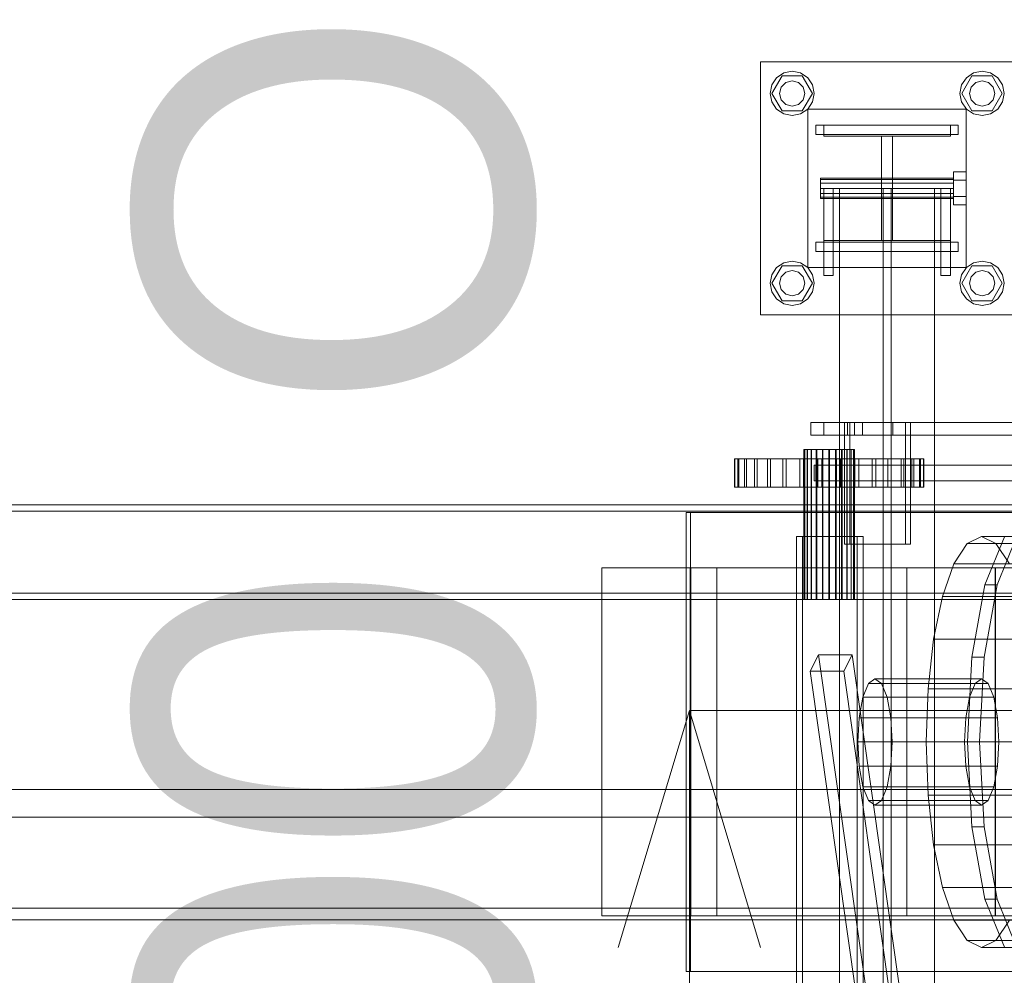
# Model space of a CAD drawing. Header units: millimetres. Extents: x -2233 to 61924, y -68080 to 6847.
# Tile 469 of 656: x 8685 to 9307, y -17518 to -16913. Entities that reach past the tile are written whole.
import ezdxf

# ---------------------------------------------------------------- set-up
doc = ezdxf.new("R2010")
doc.units = ezdxf.units.MM
for name, color, linetype, lineweight in [('COTAS_O', 1, 'Continuous', 0), ('superior_C01', 7, 'Continuous', 0), ('superior_mezcladora', 7, 'Continuous', 0)]:
    doc.layers.add(name, color=color, linetype=linetype, lineweight=lineweight)
doc.dimstyles.new('R19_100', dxfattribs={"dimtxt": 250, "dimasz": 150, "dimexe": 150, "dimexo": 80, "dimgap": 100, "dimtad": 1, "dimtih": 1, "dimtoh": 1, "dimdsep": 46, "dimcen": 0.09, "dimadec": 0, "dimazin": 0, "dimtfac": 1, "dimtdec": 4, "dimtofl": 0, "dimtmove": 0, "dimatfit": 3, "dimfxl": 1, "dimtolj": 1, "dimtzin": 0, "dimarcsym": 0})

# ---------------------------------------------------------------- blocks, each defined once
blk = doc.blocks.new('DIM_R28_41')
at = {"layer": 'COTAS_O'}
for p, q in [((9108.38, -17350), (9063.38, -17500)), ((9808.38, -17350), (9108.38, -17350)), ((9108.38, -18650), (9108.38, -17350)), ((9108.38, -17350), (9153.38, -17500)), ((9108.38, -18650), (9063.38, -18500)), ((9108.38, -18650), (9153.38, -18500)), ((9808.38, -18650), (9108.38, -18650))]:
    blk.add_line(p, q, dxfattribs=at)
blk.add_text('1300 O', height=250, rotation=90, dxfattribs=at).set_placement((9008.38, -18000))

msp = doc.modelspace()

# ---------------------------------------------------------------- linework, layer by layer
at = {"layer": 'superior_C01'}
for p, q in [((9153.297, -17100), (9153.297, -16940)), ((9153.297, -16940), (9313.297, -16940)), ((9160.497, -16960), (9166.897, -16948.915)), ((9163.397, -16950.101), (9167.939, -16947.066)), ((9166.897, -16948.915), (9179.697, -16948.915)), ((9167.939, -16947.066), (9173.297, -16946)), ((9173.297, -16946), (9178.655, -16947.066)), ((9178.655, -16947.066), (9183.196, -16950.101)), ((9179.697, -16948.915), (9186.097, -16960)), ((9280.497, -16960), (9286.897, -16948.915)), ((9283.397, -16950.101), (9287.939, -16947.066)), ((9286.897, -16948.915), (9299.697, -16948.915)), ((9287.939, -16947.066), (9293.297, -16946)), ((9293.297, -16946), (9298.655, -16947.066)), ((9298.655, -16947.066), (9303.196, -16950.101)), ((9299.697, -16948.915), (9306.097, -16960)), ((9159.297, -16960), (9160.363, -16954.642)), ((9160.363, -16954.642), (9163.397, -16950.101)), ((9166.369, -16956), (9169.297, -16953.072)), ((9169.297, -16953.072), (9173.297, -16952)), ((9173.297, -16952), (9177.297, -16953.072)), ((9177.297, -16953.072), (9180.225, -16956)), ((9183.196, -16950.101), (9186.231, -16954.642)), ((9186.231, -16954.642), (9187.297, -16960)), ((9279.297, -16960), (9280.363, -16954.642)), ((9280.363, -16954.642), (9283.397, -16950.101)), ((9286.369, -16956), (9289.297, -16953.072)), ((9289.297, -16953.072), (9293.297, -16952)), ((9293.297, -16952), (9297.297, -16953.072)), ((9297.297, -16953.072), (9300.225, -16956)), ((9303.196, -16950.101), (9306.231, -16954.642)), ((9306.231, -16954.642), (9307.297, -16960)), ((9160.363, -16965.358), (9159.297, -16960)), ((9166.897, -16971.085), (9160.497, -16960)), ((9165.297, -16960), (9166.369, -16956)), ((9166.369, -16964), (9165.297, -16960)), ((9186.097, -16960), (9179.697, -16971.085)), ((9180.225, -16956), (9181.297, -16960)), ((9181.297, -16960), (9180.225, -16964)), ((9187.297, -16960), (9186.231, -16965.358)), ((9280.363, -16965.358), (9279.297, -16960)), ((9286.897, -16971.085), (9280.497, -16960)), ((9285.297, -16960), (9286.369, -16956)), ((9286.369, -16964), (9285.297, -16960)), ((9306.097, -16960), (9299.697, -16971.085)), ((9300.225, -16956), (9301.297, -16960)), ((9301.297, -16960), (9300.225, -16964)), ((9307.297, -16960), (9306.231, -16965.358)), ((9163.397, -16969.899), (9160.363, -16965.358)), ((9169.297, -16966.928), (9166.369, -16964)), ((9173.297, -16968), (9169.297, -16966.928)), ((9177.297, -16966.928), (9173.297, -16968)), ((9180.225, -16964), (9177.297, -16966.928)), ((9186.231, -16965.358), (9183.196, -16969.899)), ((9283.397, -16969.899), (9280.363, -16965.358)), ((9289.297, -16966.928), (9286.369, -16964)), ((9293.297, -16968), (9289.297, -16966.928)), ((9297.297, -16966.928), (9293.297, -16968)), ((9300.225, -16964), (9297.297, -16966.928)), ((9306.231, -16965.358), (9303.196, -16969.899)), ((9167.939, -16972.934), (9163.397, -16969.899)), ((9179.697, -16971.085), (9166.897, -16971.085)), ((9173.297, -16974), (9167.939, -16972.934)), ((9178.655, -16972.934), (9173.297, -16974)), ((9183.196, -16969.899), (9178.655, -16972.934)), ((9183.297, -17070), (9183.297, -16970)), ((9183.297, -16970), (9283.297, -16970)), ((9283.297, -16970), (9283.297, -17070)), ((9287.939, -16972.934), (9283.397, -16969.899)), ((9299.697, -16971.085), (9286.897, -16971.085)), ((9293.297, -16974), (9287.939, -16972.934)), ((9298.655, -16972.934), (9293.297, -16974)), ((9303.196, -16969.899), (9298.655, -16972.934)), ((9188.297, -16980), (9278.297, -16980)), ((9188.297, -16986), (9188.297, -16980)), ((9193.297, -16987), (9193.297, -16980)), ((9193.297, -16980), (9273.297, -16980)), ((9273.297, -16980), (9273.297, -16987)), ((9278.297, -16986), (9278.297, -16980)), ((9188.297, -16986), (9278.297, -16986)), ((9273.297, -16987), (9193.297, -16987)), ((9229.797, -17053), (9229.797, -16987)), ((9229.797, -16987), (9236.797, -16987)), ((9236.797, -16987), (9236.797, -17053)), ((9275.297, -17014.8), (9275.297, -17009.6)), ((9283.297, -17009.6), (9275.297, -17009.6)), ((9283.297, -17009.6), (9283.297, -17014.8)), ((9191.297, -17014.457), (9191.297, -17013.6)), ((9275.297, -17013.6), (9191.297, -17013.6)), ((9191.297, -17014.457), (9191.297, -17016.8)), ((9191.297, -17014.457), (9275.297, -17014.457)), ((9191.297, -17016.8), (9191.297, -17020)), ((9191.297, -17016.8), (9275.297, -17016.8)), ((9275.297, -17013.6), (9275.297, -17014.457)), ((9275.297, -17014.457), (9275.297, -17016.8)), ((9275.297, -17014.8), (9275.297, -17025.2)), ((9275.297, -17014.8), (9283.297, -17014.8)), ((9275.297, -17016.8), (9275.297, -17020)), ((9283.297, -17014.8), (9283.297, -17025.2)), ((9191.297, -17020), (9191.297, -17023.2)), ((9191.297, -17020), (9275.297, -17020)), ((9191.297, -17023.2), (9191.297, -17025.543)), ((9191.297, -17023.2), (9275.297, -17023.2)), ((9193.297, -17020), (9193.297, -17075)), ((9193.297, -17020), (9199.297, -17020)), ((9199.297, -17020), (9199.297, -17075)), ((9263.297, -17020), (9203.297, -17020)), ((9203.297, -17020), (9203.297, -18980)), ((9235.797, -17020), (9230.797, -17020)), ((9230.797, -17020), (9230.797, -18980)), ((9235.797, -18980), (9235.797, -17020)), ((9263.297, -18980), (9263.297, -17020)), ((9267.297, -17020), (9267.297, -17075)), ((9267.297, -17020), (9273.297, -17020)), ((9273.297, -17020), (9273.297, -17075)), ((9275.297, -17020), (9275.297, -17023.2)), ((9275.297, -17023.2), (9275.297, -17025.543)), ((9191.297, -17025.543), (9191.297, -17026.4)), ((9191.297, -17025.543), (9275.297, -17025.543)), ((9191.297, -17026.4), (9275.297, -17026.4)), ((9275.297, -17025.2), (9275.297, -17030.4)), ((9275.297, -17025.2), (9283.297, -17025.2)), ((9275.297, -17025.543), (9275.297, -17026.4)), ((9283.297, -17025.2), (9283.297, -17030.4)), ((9275.297, -17030.4), (9283.297, -17030.4)), ((9188.297, -17054), (9278.297, -17054)), ((9188.297, -17060), (9188.297, -17054)), ((9193.297, -17060), (9193.297, -17053)), ((9193.297, -17053), (9273.297, -17053)), ((9236.797, -17053), (9229.797, -17053)), ((9273.297, -17053), (9273.297, -17060)), ((9278.297, -17060), (9278.297, -17054)), ((9188.297, -17060), (9278.297, -17060)), ((9273.297, -17060), (9193.297, -17060)), ((9163.397, -17070.101), (9167.939, -17067.066)), ((9167.939, -17067.066), (9173.297, -17066)), ((9173.297, -17066), (9178.655, -17067.066)), ((9178.655, -17067.066), (9183.196, -17070.101)), ((9283.397, -17070.101), (9287.939, -17067.066)), ((9287.939, -17067.066), (9293.297, -17066)), ((9293.297, -17066), (9298.655, -17067.066)), ((9298.655, -17067.066), (9303.196, -17070.101)), ((9160.363, -17074.642), (9163.397, -17070.101)), ((9160.497, -17080), (9166.897, -17068.915)), ((9166.369, -17076), (9169.297, -17073.072)), ((9166.897, -17068.915), (9179.697, -17068.915)), ((9169.297, -17073.072), (9173.297, -17072)), ((9173.297, -17072), (9177.297, -17073.072)), ((9177.297, -17073.072), (9180.225, -17076)), ((9179.697, -17068.915), (9186.097, -17080)), ((9183.196, -17070.101), (9186.231, -17074.642)), ((9283.297, -17070), (9183.297, -17070)), ((9280.363, -17074.642), (9283.397, -17070.101)), ((9280.497, -17080), (9286.897, -17068.915)), ((9286.369, -17076), (9289.297, -17073.072)), ((9286.897, -17068.915), (9299.697, -17068.915)), ((9289.297, -17073.072), (9293.297, -17072)), ((9293.297, -17072), (9297.297, -17073.072)), ((9297.297, -17073.072), (9300.225, -17076)), ((9299.697, -17068.915), (9306.097, -17080)), ((9303.196, -17070.101), (9306.231, -17074.642)), ((9159.297, -17080), (9160.363, -17074.642)), ((9165.297, -17080), (9166.369, -17076)), ((9180.225, -17076), (9181.297, -17080)), ((9186.231, -17074.642), (9187.297, -17080)), ((9193.297, -17075), (9199.297, -17075)), ((9267.297, -17075), (9273.297, -17075)), ((9279.297, -17080), (9280.363, -17074.642)), ((9285.297, -17080), (9286.369, -17076)), ((9300.225, -17076), (9301.297, -17080)), ((9306.231, -17074.642), (9307.297, -17080)), ((9160.363, -17085.358), (9159.297, -17080)), ((9163.397, -17089.899), (9160.363, -17085.358)), ((9166.897, -17091.085), (9160.497, -17080)), ((9166.369, -17084), (9165.297, -17080)), ((9169.297, -17086.928), (9166.369, -17084)), ((9180.225, -17084), (9177.297, -17086.928)), ((9186.097, -17080), (9179.697, -17091.085)), ((9181.297, -17080), (9180.225, -17084)), ((9186.231, -17085.358), (9183.196, -17089.899)), ((9187.297, -17080), (9186.231, -17085.358)), ((9280.363, -17085.358), (9279.297, -17080)), ((9283.397, -17089.899), (9280.363, -17085.358)), ((9286.897, -17091.085), (9280.497, -17080)), ((9286.369, -17084), (9285.297, -17080)), ((9289.297, -17086.928), (9286.369, -17084)), ((9300.225, -17084), (9297.297, -17086.928)), ((9306.097, -17080), (9299.697, -17091.085)), ((9301.297, -17080), (9300.225, -17084)), ((9306.231, -17085.358), (9303.196, -17089.899)), ((9307.297, -17080), (9306.231, -17085.358)), ((9167.939, -17092.934), (9163.397, -17089.899)), ((9179.697, -17091.085), (9166.897, -17091.085)), ((9173.297, -17088), (9169.297, -17086.928)), ((9177.297, -17086.928), (9173.297, -17088)), ((9183.196, -17089.899), (9178.655, -17092.934)), ((9287.939, -17092.934), (9283.397, -17089.899)), ((9299.697, -17091.085), (9286.897, -17091.085)), ((9293.297, -17088), (9289.297, -17086.928)), ((9297.297, -17086.928), (9293.297, -17088)), ((9303.196, -17089.899), (9298.655, -17092.934)), ((9173.297, -17094), (9167.939, -17092.934)), ((9178.655, -17092.934), (9173.297, -17094)), ((9293.297, -17094), (9287.939, -17092.934)), ((9298.655, -17092.934), (9293.297, -17094)), ((9313.297, -17100), (9153.297, -17100)), ((9208.272, -17168), (9185.158, -17168)), ((9185.158, -17168), (9185.158, -17176)), ((9185.158, -17168), (10181.824, -17168)), ((9212.661, -17168), (9193.402, -17168)), ((9193.402, -17168), (9193.402, -17176)), ((9217.667, -17168), (9193.402, -17168)), ((9244.938, -17168), (9206.42, -17168)), ((9206.42, -17168), (9206.42, -17245)), ((9209.655, -17168), (9206.42, -17168)), ((9208.272, -17176), (9208.272, -17168)), ((10204.939, -17168), (9208.272, -17168)), ((9209.655, -17245), (9209.655, -17168)), ((9209.655, -17168), (9248.174, -17168)), ((9212.661, -17176), (9212.661, -17168)), ((9212.661, -17168), (9236.926, -17168)), ((9217.667, -17176), (9217.667, -17168)), ((9217.667, -17168), (9236.926, -17168)), ((9236.926, -17168), (9236.926, -17176)), ((9244.938, -17245), (9244.938, -17168)), ((9244.938, -17168), (9248.174, -17168)), ((9248.174, -17168), (9248.174, -17245)), ((9185.158, -17176), (9208.272, -17176)), ((9185.158, -17176), (10181.824, -17176)), ((9193.402, -17176), (9212.661, -17176)), ((9193.402, -17176), (9217.667, -17176)), ((9208.272, -17176), (10204.939, -17176)), ((9236.926, -17176), (9212.661, -17176)), ((9236.926, -17176), (9217.667, -17176)), ((9181.215, -17185), (9180.716, -17185)), ((9180.716, -17185), (9181.308, -17185)), ((9180.716, -17280), (9180.716, -17185)), ((9182.77, -17185), (9181.215, -17185)), ((9181.215, -17280), (9181.215, -17185)), ((9181.308, -17185), (9182.949, -17185)), ((9181.308, -17280), (9181.308, -17185)), ((9185.276, -17185), (9182.77, -17185)), ((9182.77, -17280), (9182.77, -17185)), ((9182.949, -17185), (9185.529, -17185)), ((9182.949, -17280), (9182.949, -17185)), ((9188.561, -17185), (9185.276, -17185)), ((9185.276, -17280), (9185.276, -17185)), ((9185.529, -17185), (9188.871, -17185)), ((9185.529, -17280), (9185.529, -17185)), ((9192.402, -17185), (9188.561, -17185)), ((9188.561, -17280), (9188.561, -17185)), ((9188.871, -17185), (9192.748, -17185)), ((9188.871, -17280), (9188.871, -17185)), ((9196.536, -17185), (9192.402, -17185)), ((9192.402, -17280), (9192.402, -17185)), ((9192.748, -17185), (9196.894, -17185)), ((9192.748, -17280), (9192.748, -17185)), ((9200.683, -17185), (9196.536, -17185)), ((9196.536, -17280), (9196.536, -17185)), ((9196.894, -17185), (9201.029, -17185)), ((9196.894, -17280), (9196.894, -17185)), ((9204.56, -17185), (9200.683, -17185)), ((9200.683, -17280), (9200.683, -17185)), ((9201.029, -17185), (9204.87, -17185)), ((9201.029, -17280), (9201.029, -17185)), ((9207.902, -17185), (9204.56, -17185)), ((9204.56, -17280), (9204.56, -17185)), ((9204.87, -17185), (9208.155, -17185)), ((9204.87, -17280), (9204.87, -17185)), ((9210.481, -17185), (9207.902, -17185)), ((9207.902, -17280), (9207.902, -17185)), ((9208.155, -17185), (9210.66, -17185)), ((9208.155, -17280), (9208.155, -17185)), ((9212.123, -17185), (9210.481, -17185)), ((9210.481, -17280), (9210.481, -17185)), ((9210.66, -17185), (9212.216, -17185)), ((9210.66, -17280), (9210.66, -17185)), ((9212.714, -17185), (9212.123, -17185)), ((9212.123, -17185), (9212.123, -17280)), ((9212.216, -17185), (9212.714, -17185)), ((9212.216, -17280), (9212.216, -17185)), ((9212.714, -17280), (9212.714, -17185)), ((9137.145, -17191), (9136.892, -17191)), ((9136.892, -17191), (9138.937, -17191)), ((9136.892, -17209), (9136.892, -17191)), ((9139.687, -17191), (9137.145, -17191)), ((9137.145, -17209), (9137.145, -17191)), ((9138.937, -17191), (9143.203, -17191)), ((9138.937, -17209), (9138.937, -17191)), ((9144.421, -17191), (9139.687, -17191)), ((9139.687, -17209), (9139.687, -17191)), ((9143.203, -17191), (9149.526, -17191)), ((9143.203, -17209), (9143.203, -17191)), ((9151.165, -17191), (9144.421, -17191)), ((9144.421, -17209), (9144.421, -17191)), ((9149.526, -17191), (9157.662, -17191)), ((9149.526, -17209), (9149.526, -17191)), ((9159.659, -17191), (9151.165, -17191)), ((9151.165, -17209), (9151.165, -17191)), ((9157.662, -17191), (9167.299, -17191)), ((9157.662, -17209), (9157.662, -17191)), ((9169.577, -17191), (9159.659, -17191)), ((9159.659, -17209), (9159.659, -17191)), ((9167.299, -17191), (9178.066, -17191)), ((9167.299, -17209), (9167.299, -17191)), ((9180.538, -17191), (9169.577, -17191)), ((9169.577, -17209), (9169.577, -17191)), ((9178.066, -17191), (9189.55, -17191)), ((9178.066, -17209), (9178.066, -17191)), ((9192.121, -17191), (9180.538, -17191)), ((9180.538, -17209), (9180.538, -17191)), ((9189.55, -17191), (9201.31, -17191)), ((9189.55, -17209), (9189.55, -17191)), ((9203.881, -17191), (9192.121, -17191)), ((9192.121, -17209), (9192.121, -17191)), ((9201.31, -17191), (9212.892, -17191)), ((9201.31, -17209), (9201.31, -17191)), ((9215.365, -17191), (9203.881, -17191)), ((9203.881, -17209), (9203.881, -17191)), ((9212.892, -17191), (9223.853, -17191)), ((9212.892, -17209), (9212.892, -17191)), ((9226.132, -17191), (9215.365, -17191)), ((9215.365, -17209), (9215.365, -17191)), ((9223.853, -17191), (9233.772, -17191)), ((9223.853, -17209), (9223.853, -17191)), ((9235.769, -17191), (9226.132, -17191)), ((9226.132, -17209), (9226.132, -17191)), ((9233.772, -17191), (9242.266, -17191)), ((9233.772, -17209), (9233.772, -17191)), ((9243.905, -17191), (9235.769, -17191)), ((9235.769, -17209), (9235.769, -17191)), ((9242.266, -17191), (9249.009, -17191)), ((9242.266, -17209), (9242.266, -17191)), ((9250.227, -17191), (9243.905, -17191)), ((9243.905, -17209), (9243.905, -17191)), ((9249.009, -17191), (9253.744, -17191)), ((9249.009, -17209), (9249.009, -17191)), ((9254.493, -17191), (9250.227, -17191)), ((9250.227, -17209), (9250.227, -17191)), ((9253.744, -17191), (9256.286, -17191)), ((9253.744, -17209), (9253.744, -17191)), ((9256.539, -17191), (9254.493, -17191)), ((9254.493, -17191), (9254.493, -17209)), ((9256.286, -17191), (9256.539, -17191)), ((9256.286, -17209), (9256.286, -17191)), ((9256.539, -17209), (9256.539, -17191)), ((9188.187, -17195), (9187.289, -17195)), ((9187.289, -17195), (9187.289, -17205)), ((9187.289, -17195), (10177.97, -17195)), ((9188.187, -17205), (9188.187, -17195)), ((10178.868, -17195), (9188.187, -17195)), ((9201.146, -17195), (9200.724, -17195)), ((9200.724, -17195), (9200.724, -17205)), ((9200.724, -17195), (10200.204, -17195)), ((9201.146, -17205), (9201.146, -17195)), ((10200.626, -17195), (9201.146, -17195)), ((9138.937, -17209), (9136.892, -17209)), ((9136.892, -17209), (9137.145, -17209)), ((9137.145, -17209), (9139.687, -17209)), ((9143.203, -17209), (9138.937, -17209)), ((9139.687, -17209), (9144.421, -17209)), ((9149.526, -17209), (9143.203, -17209)), ((9144.421, -17209), (9151.165, -17209)), ((9157.662, -17209), (9149.526, -17209)), ((9151.165, -17209), (9159.659, -17209)), ((9167.299, -17209), (9157.662, -17209)), ((9159.659, -17209), (9169.577, -17209)), ((9178.066, -17209), (9167.299, -17209)), ((9169.577, -17209), (9180.538, -17209)), ((9189.55, -17209), (9178.066, -17209)), ((9180.538, -17209), (9192.121, -17209)), ((9187.289, -17205), (9188.187, -17205)), ((9187.289, -17205), (10177.97, -17205)), ((9188.187, -17205), (10178.868, -17205)), ((9201.31, -17209), (9189.55, -17209)), ((9192.121, -17209), (9203.881, -17209)), ((9200.724, -17205), (9201.146, -17205)), ((9200.724, -17205), (10200.204, -17205)), ((9201.146, -17205), (10200.626, -17205)), ((9212.892, -17209), (9201.31, -17209)), ((9203.881, -17209), (9215.365, -17209)), ((9223.853, -17209), (9212.892, -17209)), ((9215.365, -17209), (9226.132, -17209)), ((9233.772, -17209), (9223.853, -17209)), ((9226.132, -17209), (9235.769, -17209)), ((9242.266, -17209), (9233.772, -17209)), ((9235.769, -17209), (9243.905, -17209)), ((9249.009, -17209), (9242.266, -17209)), ((9243.905, -17209), (9250.227, -17209)), ((9253.744, -17209), (9249.009, -17209)), ((9250.227, -17209), (9254.493, -17209)), ((9256.286, -17209), (9253.744, -17209)), ((9254.493, -17209), (9256.539, -17209)), ((9256.539, -17209), (9256.286, -17209)), ((9838.242, -17225), (9106.386, -17225)), ((9106.386, -17225), (9106.386, -17515)), ((9109.083, -17225), (9106.386, -17225)), ((9109.083, -17515), (9109.083, -17225)), ((9109.083, -17225), (9840.938, -17225)), ((9214.47, -17240), (9175.951, -17240)), ((9175.951, -17240), (9175.951, -17585)), ((9179.726, -17240), (9175.951, -17240)), ((9179.726, -17585), (9179.726, -17240)), ((9179.726, -17240), (9218.244, -17240)), ((9214.47, -17585), (9214.47, -17240)), ((9214.47, -17240), (9218.244, -17240)), ((9218.244, -17240), (9218.244, -17585)), ((9283.941, -17244.43), (9293.012, -17240)), ((9293.012, -17240), (9302.084, -17244.43)), ((9755.237, -17240), (9293.012, -17240)), ((9295.134, -17270.722), (9307.415, -17240.287)), ((9315.119, -17240.287), (9302.838, -17270.722)), ((9206.42, -17245), (9244.938, -17245)), ((9206.42, -17245), (9209.655, -17245)), ((9248.174, -17245), (9209.655, -17245)), ((9248.174, -17245), (9244.938, -17245)), ((9275.487, -17257.417), (9283.941, -17244.43)), ((9283.941, -17244.43), (9746.165, -17244.43)), ((9302.084, -17244.43), (9310.537, -17257.417)), ((9302.084, -17244.43), (9764.308, -17244.43)), ((9245.713, -17260), (9053.119, -17260)), ((9053.119, -17260), (9053.119, -17480)), ((9109.199, -17260), (9053.119, -17260)), ((9301.523, -17260), (9108.93, -17260)), ((9108.93, -17260), (9108.93, -17480)), ((9125.646, -17260), (9108.93, -17260)), ((9109.199, -17480), (9109.199, -17260)), ((9109.199, -17260), (9301.793, -17260)), ((9125.646, -17480), (9125.646, -17260)), ((9125.646, -17260), (9318.239, -17260)), ((9245.713, -17480), (9245.713, -17260)), ((9245.713, -17260), (9301.793, -17260)), ((9268.228, -17278.076), (9275.487, -17257.417)), ((9275.487, -17257.417), (9737.712, -17257.417)), ((9301.523, -17480), (9301.523, -17260)), ((9301.523, -17260), (9318.239, -17260)), ((9301.793, -17260), (9301.793, -17480)), ((9286.929, -17316.271), (9295.134, -17270.722)), ((9302.838, -17270.722), (9294.632, -17316.271)), ((9295.134, -17270.722), (9302.838, -17270.722)), ((9262.658, -17305), (9268.228, -17278.076)), ((9268.228, -17278.076), (9730.453, -17278.076)), ((9181.308, -17280), (9180.716, -17280)), ((9180.716, -17280), (9181.215, -17280)), ((9181.215, -17280), (9182.77, -17280)), ((9182.949, -17280), (9181.308, -17280)), ((9182.77, -17280), (9185.276, -17280)), ((9185.529, -17280), (9182.949, -17280)), ((9185.276, -17280), (9188.561, -17280)), ((9188.871, -17280), (9185.529, -17280)), ((9188.561, -17280), (9192.402, -17280)), ((9192.748, -17280), (9188.871, -17280)), ((9192.402, -17280), (9196.536, -17280)), ((9196.894, -17280), (9192.748, -17280)), ((9196.536, -17280), (9200.683, -17280)), ((9201.029, -17280), (9196.894, -17280)), ((9200.683, -17280), (9204.56, -17280)), ((9204.87, -17280), (9201.029, -17280)), ((9204.56, -17280), (9207.902, -17280)), ((9208.155, -17280), (9204.87, -17280)), ((9207.902, -17280), (9210.481, -17280)), ((9210.66, -17280), (9208.155, -17280)), ((9210.481, -17280), (9212.123, -17280)), ((9212.216, -17280), (9210.66, -17280)), ((9212.123, -17280), (9212.714, -17280)), ((9212.714, -17280), (9212.216, -17280)), ((9259.156, -17336.354), (9262.658, -17305)), ((9262.658, -17305), (9724.883, -17305)), ((9189.937, -17314.864), (9184.691, -17325.136)), ((9211.122, -17314.864), (9189.937, -17314.864)), ((9225.526, -17564.864), (9189.937, -17314.864)), ((9205.877, -17325.136), (9211.122, -17314.864)), ((9246.711, -17564.864), (9211.122, -17314.864)), ((9284.047, -17370), (9286.929, -17316.271)), ((9286.929, -17316.271), (9294.632, -17316.271)), ((9294.632, -17316.271), (9291.751, -17370)), ((9184.691, -17325.136), (9205.877, -17325.136)), ((9184.691, -17325.136), (9220.281, -17575.136)), ((9241.466, -17575.136), (9205.877, -17325.136)), ((9217.979, -17341.716), (9221.477, -17333.045)), ((9221.477, -17333.045), (9225.604, -17330)), ((9221.477, -17333.045), (9288.885, -17333.045)), ((9225.604, -17330), (9229.732, -17333.045)), ((9293.012, -17330), (9225.604, -17330)), ((9229.732, -17333.045), (9233.23, -17341.716)), ((9229.732, -17333.045), (9297.139, -17333.045)), ((9288.885, -17333.045), (9285.386, -17341.716)), ((9293.012, -17330), (9288.885, -17333.045)), ((9297.139, -17333.045), (9293.012, -17330)), ((9300.638, -17341.716), (9297.139, -17333.045)), ((9257.962, -17370), (9259.156, -17336.354)), ((9259.156, -17336.354), (9721.381, -17336.354)), ((9215.641, -17354.693), (9217.979, -17341.716)), ((9217.979, -17341.716), (9285.386, -17341.716)), ((9233.23, -17341.716), (9235.568, -17354.693)), ((9233.23, -17341.716), (9300.638, -17341.716)), ((9285.386, -17341.716), (9283.048, -17354.693)), ((9302.976, -17354.693), (9300.638, -17341.716)), ((9214.82, -17370), (9215.641, -17354.693)), ((9215.641, -17354.693), (9283.048, -17354.693)), ((9235.568, -17354.693), (9236.389, -17370)), ((9235.568, -17354.693), (9302.976, -17354.693)), ((9283.048, -17354.693), (9282.228, -17370)), ((9303.797, -17370), (9302.976, -17354.693)), ((9215.641, -17385.307), (9214.82, -17370)), ((9214.82, -17370), (9282.228, -17370)), ((9236.389, -17370), (9235.568, -17385.307)), ((9236.389, -17370), (9303.797, -17370)), ((9259.156, -17403.646), (9257.962, -17370)), ((9257.962, -17370), (9720.187, -17370)), ((9282.228, -17370), (9283.048, -17385.307)), ((9286.929, -17423.729), (9284.047, -17370)), ((9284.047, -17370), (9291.751, -17370)), ((9291.751, -17370), (9294.632, -17423.729)), ((9302.976, -17385.307), (9303.797, -17370)), ((9217.979, -17398.284), (9215.641, -17385.307)), ((9215.641, -17385.307), (9283.048, -17385.307)), ((9235.568, -17385.307), (9233.23, -17398.284)), ((9235.568, -17385.307), (9302.976, -17385.307)), ((9283.048, -17385.307), (9285.386, -17398.284)), ((9300.638, -17398.284), (9302.976, -17385.307)), ((9221.477, -17406.955), (9217.979, -17398.284)), ((9217.979, -17398.284), (9285.386, -17398.284)), ((9233.23, -17398.284), (9229.732, -17406.955)), ((9233.23, -17398.284), (9300.638, -17398.284)), ((9285.386, -17398.284), (9288.885, -17406.955)), ((9297.139, -17406.955), (9300.638, -17398.284)), ((9225.604, -17410), (9221.477, -17406.955)), ((9221.477, -17406.955), (9288.885, -17406.955)), ((9229.732, -17406.955), (9225.604, -17410)), ((9229.732, -17406.955), (9297.139, -17406.955)), ((9262.658, -17435), (9259.156, -17403.646)), ((9259.156, -17403.646), (9721.381, -17403.646)), ((9288.885, -17406.955), (9293.012, -17410)), ((9293.012, -17410), (9297.139, -17406.955)), ((9225.604, -17410), (9293.012, -17410)), ((9295.134, -17469.278), (9286.929, -17423.729)), ((9286.929, -17423.729), (9294.632, -17423.729)), ((9294.632, -17423.729), (9302.838, -17469.278)), ((9268.228, -17461.924), (9262.658, -17435)), ((9262.658, -17435), (9724.883, -17435)), ((9275.487, -17482.583), (9268.228, -17461.924)), ((9268.228, -17461.924), (9730.453, -17461.924)), ((9307.415, -17499.713), (9295.134, -17469.278)), ((9295.134, -17469.278), (9302.838, -17469.278)), ((9302.838, -17469.278), (9315.119, -17499.713)), ((9053.119, -17480), (9245.713, -17480)), ((9053.119, -17480), (9109.199, -17480)), ((9108.93, -17480), (9301.523, -17480)), ((9108.93, -17480), (9125.646, -17480)), ((9301.793, -17480), (9109.199, -17480)), ((9318.239, -17480), (9125.646, -17480)), ((9301.793, -17480), (9245.713, -17480)), ((9283.941, -17495.57), (9275.487, -17482.583)), ((9275.487, -17482.583), (9737.712, -17482.583)), ((9318.239, -17480), (9301.523, -17480)), ((9310.537, -17482.583), (9302.084, -17495.57)), ((9293.012, -17500), (9283.941, -17495.57)), ((9283.941, -17495.57), (9746.165, -17495.57)), ((9302.084, -17495.57), (9293.012, -17500)), ((9302.084, -17495.57), (9764.308, -17495.57)), ((9293.012, -17500), (9755.237, -17500)), ((9106.386, -17515), (9838.242, -17515)), ((9106.386, -17515), (9109.083, -17515)), ((9840.938, -17515), (9109.083, -17515))]:
    msp.add_line(p, q, dxfattribs=at)
at = {"layer": 'superior_mezcladora'}
for p, q in [((9792.183, -17220), (8467.183, -17220)), ((8469.343, -17220), (9794.343, -17220)), ((9822.42, -17220), (8497.42, -17220)), ((8499.58, -17220), (9824.58, -17220)), ((8469.343, -17224), (9794.343, -17224)), ((9822.42, -17224), (8497.42, -17224)), ((9794.343, -17276), (8469.343, -17276)), ((8497.42, -17276), (9822.42, -17276)), ((8467.183, -17280), (9792.183, -17280)), ((9794.343, -17280), (8469.343, -17280)), ((8497.42, -17280), (9822.42, -17280)), ((9824.58, -17280), (8499.58, -17280)), ((8358.381, -17400), (9808.381, -17400)), ((8358.381, -17417.5), (9808.381, -17417.5)), ((8358.381, -17475), (9808.381, -17475)), ((9808.381, -17482.5), (8358.381, -17482.5))]:
    msp.add_line(p, q, dxfattribs=at)

# ---------------------------------------------------------------- dimensions: what is measured, and where the dimension line sits
at = {"layer": 'COTAS_O'}
dim = msp.add_aligned_dim(p1=(9808.381, -18650), p2=(9808.381, -17350), distance=700, text='<> O', dimstyle='R19_100', dxfattribs=at)
dim.commit()
dim.dimension.update_dxf_attribs({"geometry": 'DIM_R28_41', "text_midpoint": (9108.381, -18000)})

doc.saveas('drawing.dxf')
